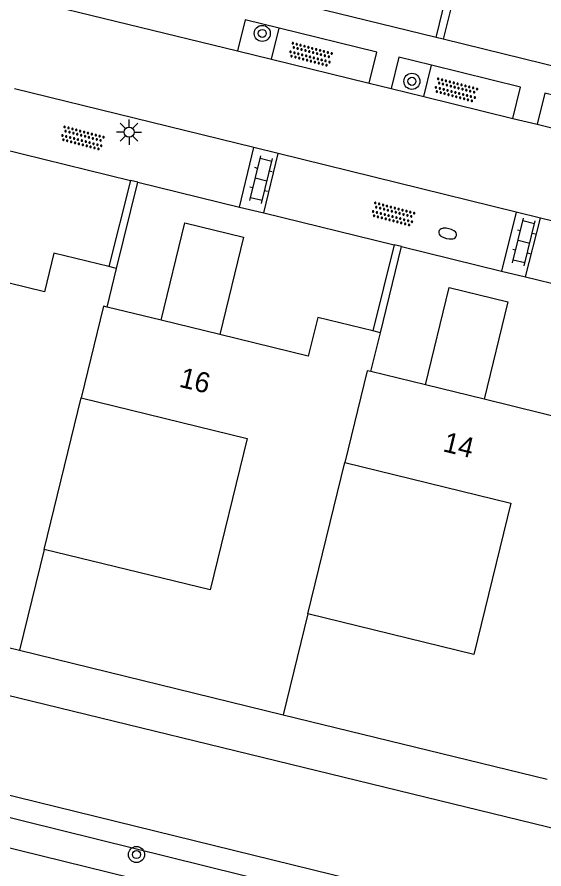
# Model space of a CAD drawing. Extents: x 128999 to 131010, y 395498 to 399007.
# Drawn here: x 129109.45 to 129135.65, y 397693.81 to 397736.17 of the extents above; entities that cross this region are included whole.
import ezdxf

# ---------------------------------------------------------------- set-up
doc = ezdxf.new("R2010")
doc.units = 0
for name, color, linetype in [('gg-afsc-muur', 7, 'Continuous'), ('gg-anno-huisnummerreeks BGT', 7, 'Continuous'), ('gg-bbg-gedigitaliseerde bebouwing', 7, 'Continuous'), ('gg-bbg-hoofdgebouw', 7, 'Continuous'), ('gg-bbg-luifel en loopbrug', 7, 'Continuous'), ('gg-bbg-tussenscheiding', 7, 'Continuous'), ('gg-knt-verharding', 7, 'Continuous'), ('gg-kntw-bovenkant insteek waterloop', 7, 'Continuous'), ('gt-grn-groengrens', 7, 'Continuous'), ('gt-symb-boom', 7, 'Continuous'), ('gt-symb-brandkraan', 7, 'Continuous'), ('gt-symb-klinker verharding', 7, 'Continuous'), ('gt-symb-lichtmast', 7, 'Continuous'), ('gt-symb-overige verharding', 7, 'Continuous')]:
    doc.layers.add(name, color=color, linetype=linetype)

# ---------------------------------------------------------------- blocks, each defined once
blk = doc.blocks.new('gt0-OVH')
at = {"layer": 'gt-symb-overige verharding'}
for points in [[(-0.972, 0.298), (-0.967, 0.308), (-0.965, 0.319), (-0.966, 0.33), (-0.971, 0.34), (-0.978, 0.348), (-0.988, 0.353), (-0.999, 0.355), (-1.01, 0.354), (-1.02, 0.349), (-1.028, 0.342), (-1.033, 0.332), (-1.035, 0.321), (-1.034, 0.31), (-1.029, 0.3), (-1.022, 0.292), (-1.012, 0.287), (-1.001, 0.285), (-0.99, 0.286), (-0.98, 0.291)], [(-0.872, 0.106), (-0.867, 0.116), (-0.865, 0.126), (-0.866, 0.137), (-0.871, 0.147), (-0.878, 0.156), (-0.888, 0.161), (-0.899, 0.163), (-0.91, 0.162), (-0.92, 0.157), (-0.928, 0.15), (-0.933, 0.14), (-0.935, 0.129), (-0.934, 0.118), (-0.929, 0.108), (-0.922, 0.1), (-0.912, 0.095), (-0.901, 0.092), (-0.89, 0.094), (-0.88, 0.098)], [(-0.772, 0.298), (-0.767, 0.308), (-0.765, 0.319), (-0.766, 0.33), (-0.771, 0.34), (-0.778, 0.348), (-0.788, 0.353), (-0.799, 0.355), (-0.81, 0.354), (-0.82, 0.349), (-0.828, 0.342), (-0.833, 0.332), (-0.835, 0.321), (-0.834, 0.31), (-0.829, 0.3), (-0.822, 0.292), (-0.812, 0.287), (-0.801, 0.285), (-0.79, 0.286), (-0.78, 0.291)], [(-0.672, 0.106), (-0.667, 0.116), (-0.665, 0.126), (-0.666, 0.137), (-0.671, 0.147), (-0.678, 0.156), (-0.688, 0.161), (-0.699, 0.163), (-0.71, 0.162), (-0.72, 0.157), (-0.728, 0.15), (-0.733, 0.14), (-0.735, 0.129), (-0.734, 0.118), (-0.729, 0.108), (-0.722, 0.1), (-0.712, 0.095), (-0.701, 0.092), (-0.69, 0.094), (-0.68, 0.098)], [(-0.572, 0.298), (-0.567, 0.308), (-0.565, 0.319), (-0.566, 0.33), (-0.571, 0.34), (-0.578, 0.348), (-0.588, 0.353), (-0.599, 0.355), (-0.61, 0.354), (-0.62, 0.349), (-0.628, 0.342), (-0.633, 0.332), (-0.635, 0.321), (-0.634, 0.31), (-0.629, 0.3), (-0.622, 0.292), (-0.612, 0.287), (-0.601, 0.285), (-0.59, 0.286), (-0.58, 0.291)], [(-0.472, 0.106), (-0.467, 0.116), (-0.465, 0.126), (-0.466, 0.137), (-0.471, 0.147), (-0.478, 0.156), (-0.488, 0.161), (-0.499, 0.163), (-0.51, 0.162), (-0.52, 0.157), (-0.528, 0.15), (-0.533, 0.14), (-0.535, 0.129), (-0.534, 0.118), (-0.529, 0.108), (-0.522, 0.1), (-0.512, 0.095), (-0.501, 0.092), (-0.49, 0.094), (-0.48, 0.098)], [(-0.372, 0.298), (-0.367, 0.308), (-0.365, 0.319), (-0.366, 0.33), (-0.371, 0.34), (-0.378, 0.348), (-0.388, 0.353), (-0.399, 0.355), (-0.41, 0.354), (-0.42, 0.349), (-0.428, 0.342), (-0.433, 0.332), (-0.435, 0.321), (-0.434, 0.31), (-0.429, 0.3), (-0.422, 0.292), (-0.412, 0.287), (-0.401, 0.285), (-0.39, 0.286), (-0.38, 0.291)], [(-0.272, 0.106), (-0.267, 0.116), (-0.265, 0.126), (-0.266, 0.137), (-0.271, 0.147), (-0.278, 0.156), (-0.288, 0.161), (-0.299, 0.163), (-0.31, 0.162), (-0.32, 0.157), (-0.328, 0.15), (-0.333, 0.14), (-0.335, 0.129), (-0.334, 0.118), (-0.329, 0.108), (-0.322, 0.1), (-0.312, 0.095), (-0.301, 0.092), (-0.29, 0.094), (-0.28, 0.098)], [(-0.172, 0.298), (-0.167, 0.308), (-0.165, 0.319), (-0.166, 0.33), (-0.171, 0.34), (-0.178, 0.348), (-0.188, 0.353), (-0.199, 0.355), (-0.21, 0.354), (-0.22, 0.349), (-0.228, 0.342), (-0.233, 0.332), (-0.235, 0.321), (-0.234, 0.31), (-0.229, 0.3), (-0.222, 0.292), (-0.212, 0.287), (-0.201, 0.285), (-0.19, 0.286), (-0.18, 0.291)], [(-0.072, 0.106), (-0.067, 0.116), (-0.065, 0.126), (-0.066, 0.137), (-0.071, 0.147), (-0.078, 0.156), (-0.088, 0.161), (-0.099, 0.163), (-0.11, 0.162), (-0.12, 0.157), (-0.128, 0.15), (-0.133, 0.14), (-0.135, 0.129), (-0.134, 0.118), (-0.129, 0.108), (-0.122, 0.1), (-0.112, 0.095), (-0.101, 0.092), (-0.09, 0.094), (-0.08, 0.098)], [(0.028, 0.298), (0.033, 0.308), (0.035, 0.319), (0.034, 0.33), (0.029, 0.34), (0.022, 0.348), (0.012, 0.353), (0.001, 0.355), (-0.01, 0.354), (-0.02, 0.349), (-0.028, 0.342), (-0.033, 0.332), (-0.035, 0.321), (-0.034, 0.31), (-0.029, 0.3), (-0.022, 0.292), (-0.012, 0.287), (-0.001, 0.285), (0.01, 0.286), (0.02, 0.291)], [(0.128, 0.106), (0.133, 0.116), (0.135, 0.126), (0.134, 0.137), (0.129, 0.147), (0.122, 0.156), (0.112, 0.161), (0.101, 0.163), (0.09, 0.162), (0.08, 0.157), (0.072, 0.15), (0.067, 0.14), (0.065, 0.129), (0.066, 0.118), (0.071, 0.108), (0.078, 0.1), (0.088, 0.095), (0.099, 0.092), (0.11, 0.094), (0.12, 0.098)], [(0.228, 0.298), (0.233, 0.308), (0.235, 0.319), (0.234, 0.33), (0.229, 0.34), (0.222, 0.348), (0.212, 0.353), (0.201, 0.355), (0.19, 0.354), (0.18, 0.349), (0.172, 0.342), (0.167, 0.332), (0.165, 0.321), (0.166, 0.31), (0.171, 0.3), (0.178, 0.292), (0.188, 0.287), (0.199, 0.285), (0.21, 0.286), (0.22, 0.291)], [(0.328, 0.106), (0.333, 0.116), (0.335, 0.126), (0.334, 0.137), (0.329, 0.147), (0.322, 0.156), (0.312, 0.161), (0.301, 0.163), (0.29, 0.162), (0.28, 0.157), (0.272, 0.15), (0.267, 0.14), (0.265, 0.129), (0.266, 0.118), (0.271, 0.108), (0.278, 0.1), (0.288, 0.095), (0.299, 0.092), (0.31, 0.094), (0.32, 0.098)], [(0.428, 0.298), (0.433, 0.308), (0.435, 0.319), (0.434, 0.33), (0.429, 0.34), (0.422, 0.348), (0.412, 0.353), (0.401, 0.355), (0.39, 0.354), (0.38, 0.349), (0.372, 0.342), (0.367, 0.332), (0.365, 0.321), (0.366, 0.31), (0.371, 0.3), (0.378, 0.292), (0.388, 0.287), (0.399, 0.285), (0.41, 0.286), (0.42, 0.291)], [(0.528, 0.106), (0.533, 0.116), (0.535, 0.126), (0.534, 0.137), (0.529, 0.147), (0.522, 0.156), (0.512, 0.161), (0.501, 0.163), (0.49, 0.162), (0.48, 0.157), (0.472, 0.15), (0.467, 0.14), (0.465, 0.129), (0.466, 0.118), (0.471, 0.108), (0.478, 0.1), (0.488, 0.095), (0.499, 0.092), (0.51, 0.094), (0.52, 0.098)], [(0.628, 0.298), (0.633, 0.308), (0.635, 0.319), (0.634, 0.33), (0.629, 0.34), (0.622, 0.348), (0.612, 0.353), (0.601, 0.355), (0.59, 0.354), (0.58, 0.349), (0.572, 0.342), (0.567, 0.332), (0.565, 0.321), (0.566, 0.31), (0.571, 0.3), (0.578, 0.292), (0.588, 0.287), (0.599, 0.285), (0.61, 0.286), (0.62, 0.291)], [(0.728, 0.106), (0.733, 0.116), (0.735, 0.126), (0.734, 0.137), (0.729, 0.147), (0.722, 0.156), (0.712, 0.161), (0.701, 0.163), (0.69, 0.162), (0.68, 0.157), (0.672, 0.15), (0.667, 0.14), (0.665, 0.129), (0.666, 0.118), (0.671, 0.108), (0.678, 0.1), (0.688, 0.095), (0.699, 0.092), (0.71, 0.094), (0.72, 0.098)], [(0.828, 0.298), (0.833, 0.308), (0.835, 0.319), (0.834, 0.33), (0.829, 0.34), (0.822, 0.348), (0.812, 0.353), (0.801, 0.355), (0.79, 0.354), (0.78, 0.349), (0.772, 0.342), (0.767, 0.332), (0.765, 0.321), (0.766, 0.31), (0.771, 0.3), (0.778, 0.292), (0.788, 0.287), (0.799, 0.285), (0.81, 0.286), (0.82, 0.291)], [(0.928, 0.106), (0.933, 0.116), (0.935, 0.126), (0.934, 0.137), (0.929, 0.147), (0.922, 0.156), (0.912, 0.161), (0.901, 0.163), (0.89, 0.162), (0.88, 0.157), (0.872, 0.15), (0.867, 0.14), (0.865, 0.129), (0.866, 0.118), (0.871, 0.108), (0.878, 0.1), (0.888, 0.095), (0.899, 0.092), (0.91, 0.094), (0.92, 0.098)], [(1.028, 0.298), (1.033, 0.308), (1.035, 0.319), (1.034, 0.33), (1.029, 0.34), (1.022, 0.348), (1.012, 0.353), (1.001, 0.355), (0.99, 0.354), (0.98, 0.349), (0.972, 0.342), (0.967, 0.332), (0.965, 0.321), (0.966, 0.31), (0.971, 0.3), (0.978, 0.292), (0.988, 0.287), (0.999, 0.285), (1.01, 0.286), (1.02, 0.291)], [(-0.972, -0.142), (-0.967, -0.132), (-0.965, -0.121), (-0.966, -0.11), (-0.971, -0.1), (-0.978, -0.092), (-0.988, -0.087), (-0.999, -0.085), (-1.01, -0.086), (-1.02, -0.091), (-1.028, -0.098), (-1.033, -0.108), (-1.035, -0.119), (-1.034, -0.13), (-1.029, -0.14), (-1.022, -0.148), (-1.012, -0.153), (-1.001, -0.155), (-0.99, -0.154), (-0.98, -0.149)], [(-0.872, -0.334), (-0.867, -0.324), (-0.865, -0.314), (-0.866, -0.303), (-0.871, -0.293), (-0.878, -0.284), (-0.888, -0.279), (-0.899, -0.277), (-0.91, -0.278), (-0.92, -0.283), (-0.928, -0.29), (-0.933, -0.3), (-0.935, -0.311), (-0.934, -0.322), (-0.929, -0.332), (-0.922, -0.34), (-0.912, -0.345), (-0.901, -0.348), (-0.89, -0.346), (-0.88, -0.342)], [(-0.772, -0.142), (-0.767, -0.132), (-0.765, -0.121), (-0.766, -0.11), (-0.771, -0.1), (-0.778, -0.092), (-0.788, -0.087), (-0.799, -0.085), (-0.81, -0.086), (-0.82, -0.091), (-0.828, -0.098), (-0.833, -0.108), (-0.835, -0.119), (-0.834, -0.13), (-0.829, -0.14), (-0.822, -0.148), (-0.812, -0.153), (-0.801, -0.155), (-0.79, -0.154), (-0.78, -0.149)], [(-0.672, -0.334), (-0.667, -0.324), (-0.665, -0.314), (-0.666, -0.303), (-0.671, -0.293), (-0.678, -0.284), (-0.688, -0.279), (-0.699, -0.277), (-0.71, -0.278), (-0.72, -0.283), (-0.728, -0.29), (-0.733, -0.3), (-0.735, -0.311), (-0.734, -0.322), (-0.729, -0.332), (-0.722, -0.34), (-0.712, -0.345), (-0.701, -0.348), (-0.69, -0.346), (-0.68, -0.342)], [(-0.572, -0.142), (-0.567, -0.132), (-0.565, -0.121), (-0.566, -0.11), (-0.571, -0.1), (-0.578, -0.092), (-0.588, -0.087), (-0.599, -0.085), (-0.61, -0.086), (-0.62, -0.091), (-0.628, -0.098), (-0.633, -0.108), (-0.635, -0.119), (-0.634, -0.13), (-0.629, -0.14), (-0.622, -0.148), (-0.612, -0.153), (-0.601, -0.155), (-0.59, -0.154), (-0.58, -0.149)], [(-0.472, -0.334), (-0.467, -0.324), (-0.465, -0.314), (-0.466, -0.303), (-0.471, -0.293), (-0.478, -0.284), (-0.488, -0.279), (-0.499, -0.277), (-0.51, -0.278), (-0.52, -0.283), (-0.528, -0.29), (-0.533, -0.3), (-0.535, -0.311), (-0.534, -0.322), (-0.529, -0.332), (-0.522, -0.34), (-0.512, -0.345), (-0.501, -0.348), (-0.49, -0.346), (-0.48, -0.342)], [(-0.372, -0.142), (-0.367, -0.132), (-0.365, -0.121), (-0.366, -0.11), (-0.371, -0.1), (-0.378, -0.092), (-0.388, -0.087), (-0.399, -0.085), (-0.41, -0.086), (-0.42, -0.091), (-0.428, -0.098), (-0.433, -0.108), (-0.435, -0.119), (-0.434, -0.13), (-0.429, -0.14), (-0.422, -0.148), (-0.412, -0.153), (-0.401, -0.155), (-0.39, -0.154), (-0.38, -0.149)], [(-0.272, -0.334), (-0.267, -0.324), (-0.265, -0.314), (-0.266, -0.303), (-0.271, -0.293), (-0.278, -0.284), (-0.288, -0.279), (-0.299, -0.277), (-0.31, -0.278), (-0.32, -0.283), (-0.328, -0.29), (-0.333, -0.3), (-0.335, -0.311), (-0.334, -0.322), (-0.329, -0.332), (-0.322, -0.34), (-0.312, -0.345), (-0.301, -0.348), (-0.29, -0.346), (-0.28, -0.342)], [(-0.172, -0.142), (-0.167, -0.132), (-0.165, -0.121), (-0.166, -0.11), (-0.171, -0.1), (-0.178, -0.092), (-0.188, -0.087), (-0.199, -0.085), (-0.21, -0.086), (-0.22, -0.091), (-0.228, -0.098), (-0.233, -0.108), (-0.235, -0.119), (-0.234, -0.13), (-0.229, -0.14), (-0.222, -0.148), (-0.212, -0.153), (-0.201, -0.155), (-0.19, -0.154), (-0.18, -0.149)], [(-0.072, -0.334), (-0.067, -0.324), (-0.065, -0.314), (-0.066, -0.303), (-0.071, -0.293), (-0.078, -0.284), (-0.088, -0.279), (-0.099, -0.277), (-0.11, -0.278), (-0.12, -0.283), (-0.128, -0.29), (-0.133, -0.3), (-0.135, -0.311), (-0.134, -0.322), (-0.129, -0.332), (-0.122, -0.34), (-0.112, -0.345), (-0.101, -0.348), (-0.09, -0.346), (-0.08, -0.342)], [(0.028, -0.142), (0.033, -0.132), (0.035, -0.121), (0.034, -0.11), (0.029, -0.1), (0.022, -0.092), (0.012, -0.087), (0.001, -0.085), (-0.01, -0.086), (-0.02, -0.091), (-0.028, -0.098), (-0.033, -0.108), (-0.035, -0.119), (-0.034, -0.13), (-0.029, -0.14), (-0.022, -0.148), (-0.012, -0.153), (-0.001, -0.155), (0.01, -0.154), (0.02, -0.149)], [(0.128, -0.334), (0.133, -0.324), (0.135, -0.314), (0.134, -0.303), (0.129, -0.293), (0.122, -0.284), (0.112, -0.279), (0.101, -0.277), (0.09, -0.278), (0.08, -0.283), (0.072, -0.29), (0.067, -0.3), (0.065, -0.311), (0.066, -0.322), (0.071, -0.332), (0.078, -0.34), (0.088, -0.345), (0.099, -0.348), (0.11, -0.346), (0.12, -0.342)], [(0.228, -0.142), (0.233, -0.132), (0.235, -0.121), (0.234, -0.11), (0.229, -0.1), (0.222, -0.092), (0.212, -0.087), (0.201, -0.085), (0.19, -0.086), (0.18, -0.091), (0.172, -0.098), (0.167, -0.108), (0.165, -0.119), (0.166, -0.13), (0.171, -0.14), (0.178, -0.148), (0.188, -0.153), (0.199, -0.155), (0.21, -0.154), (0.22, -0.149)], [(0.328, -0.334), (0.333, -0.324), (0.335, -0.314), (0.334, -0.303), (0.329, -0.293), (0.322, -0.284), (0.312, -0.279), (0.301, -0.277), (0.29, -0.278), (0.28, -0.283), (0.272, -0.29), (0.267, -0.3), (0.265, -0.311), (0.266, -0.322), (0.271, -0.332), (0.278, -0.34), (0.288, -0.345), (0.299, -0.348), (0.31, -0.346), (0.32, -0.342)], [(0.428, -0.142), (0.433, -0.132), (0.435, -0.121), (0.434, -0.11), (0.429, -0.1), (0.422, -0.092), (0.412, -0.087), (0.401, -0.085), (0.39, -0.086), (0.38, -0.091), (0.372, -0.098), (0.367, -0.108), (0.365, -0.119), (0.366, -0.13), (0.371, -0.14), (0.378, -0.148), (0.388, -0.153), (0.399, -0.155), (0.41, -0.154), (0.42, -0.149)], [(0.528, -0.334), (0.533, -0.324), (0.535, -0.314), (0.534, -0.303), (0.529, -0.293), (0.522, -0.284), (0.512, -0.279), (0.501, -0.277), (0.49, -0.278), (0.48, -0.283), (0.472, -0.29), (0.467, -0.3), (0.465, -0.311), (0.466, -0.322), (0.471, -0.332), (0.478, -0.34), (0.488, -0.345), (0.499, -0.348), (0.51, -0.346), (0.52, -0.342)], [(0.628, -0.142), (0.633, -0.132), (0.635, -0.121), (0.634, -0.11), (0.629, -0.1), (0.622, -0.092), (0.612, -0.087), (0.601, -0.085), (0.59, -0.086), (0.58, -0.091), (0.572, -0.098), (0.567, -0.108), (0.565, -0.119), (0.566, -0.13), (0.571, -0.14), (0.578, -0.148), (0.588, -0.153), (0.599, -0.155), (0.61, -0.154), (0.62, -0.149)], [(0.728, -0.334), (0.733, -0.324), (0.735, -0.314), (0.734, -0.303), (0.729, -0.293), (0.722, -0.284), (0.712, -0.279), (0.701, -0.277), (0.69, -0.278), (0.68, -0.283), (0.672, -0.29), (0.667, -0.3), (0.665, -0.311), (0.666, -0.322), (0.671, -0.332), (0.678, -0.34), (0.688, -0.345), (0.699, -0.348), (0.71, -0.346), (0.72, -0.342)], [(0.828, -0.142), (0.833, -0.132), (0.835, -0.121), (0.834, -0.11), (0.829, -0.1), (0.822, -0.092), (0.812, -0.087), (0.801, -0.085), (0.79, -0.086), (0.78, -0.091), (0.772, -0.098), (0.767, -0.108), (0.765, -0.119), (0.766, -0.13), (0.771, -0.14), (0.778, -0.148), (0.788, -0.153), (0.799, -0.155), (0.81, -0.154), (0.82, -0.149)], [(0.928, -0.334), (0.933, -0.324), (0.935, -0.314), (0.934, -0.303), (0.929, -0.293), (0.922, -0.284), (0.912, -0.279), (0.901, -0.277), (0.89, -0.278), (0.88, -0.283), (0.872, -0.29), (0.867, -0.3), (0.865, -0.311), (0.866, -0.322), (0.871, -0.332), (0.878, -0.34), (0.888, -0.345), (0.899, -0.348), (0.91, -0.346), (0.92, -0.342)], [(1.028, -0.142), (1.033, -0.132), (1.035, -0.121), (1.034, -0.11), (1.029, -0.1), (1.022, -0.092), (1.012, -0.087), (1.001, -0.085), (0.99, -0.086), (0.98, -0.091), (0.972, -0.098), (0.967, -0.108), (0.965, -0.119), (0.966, -0.13), (0.971, -0.14), (0.978, -0.148), (0.988, -0.153), (0.999, -0.155), (1.01, -0.154), (1.02, -0.149)]]:
    blk.add_lwpolyline(points, close=True, dxfattribs=at)
blk = doc.blocks.new('gt0-BOOM')
at = {"layer": 'gt-symb-boom'}
for radius in [0.4, 0.2]:
    blk.add_circle((0, 0), radius, dxfattribs=at)
blk = doc.blocks.new('gt0-KL1')
at = {"layer": 'gt-symb-klinker verharding'}
for p, q in [((-0.5, 0.3), (-0.5, 0.45)), ((0.5, 0.3), (0.5, 0.45)), ((-1.15, 0.3), (1.15, 0.3)), ((-1, -0.3), (-1, 0.3)), ((0, -0.3), (0, 0.3)), ((1, -0.3), (1, 0.3)), ((-1.15, -0.3), (1.15, -0.3)), ((-0.5, -0.45), (-0.5, -0.3)), ((0.5, -0.45), (0.5, -0.3))]:
    blk.add_line(p, q, dxfattribs=at)
blk = doc.blocks.new('gt0-LMAST')
at = {"layer": 'gt-symb-lichtmast'}
for p, q in [((-0.182, 0.173), (-0.447, 0.438)), ((-0.005, 0.246), (-0.005, 0.621)), ((0.172, 0.173), (0.437, 0.438)), ((-0.255, -0.004), (-0.63, -0.004)), ((-0.182, -0.181), (-0.447, -0.446)), ((-0.005, -0.254), (-0.005, -0.629)), ((0.437, -0.446), (0.172, -0.181)), ((0.245, -0.004), (0.62, -0.004))]:
    blk.add_line(p, q, dxfattribs=at)
blk.add_circle((-0.005, -0.004), 0.25, dxfattribs=at)
blk = doc.blocks.new('gt0-BR')
at = {"layer": 'gt-symb-brandkraan'}
for centre, radius, start, end in [((-0.244, 0), 0.206, 107.5669, 252.4331), ((0.599, -2.664), 3, 106.892, 107.5669), ((0, -0.691), 0.938, 73.108, 106.892), ((-0.599, -2.664), 3, 72.4331, 73.108), ((0.244, 0), 0.206, 287.567, 72.4331), ((0.599, 2.664), 3, 252.4331, 253.108), ((0, 0.691), 0.938, 253.108, 286.8921), ((-0.599, 2.664), 3, 286.8921, 287.567)]:
    blk.add_arc(centre, radius, start, end, dxfattribs=at)

msp = doc.modelspace()

# ---------------------------------------------------------------- linework, layer by layer
at = {"layer": 'gg-afsc-muur'}
for p, q in [((129130.286, 397735.151), (129131.546, 397740.31)), ((129131.905, 397740.222), (129130.645, 397735.064)), ((129130.645, 397735.064), (129130.286, 397735.151)), ((129115.086, 397728.047), (129114.022, 397723.758)), ((129114.401, 397723.666), (129115.451, 397727.96)), ((129115.451, 397727.96), (129115.086, 397728.047)), ((129128.202, 397724.848), (129127.138, 397720.559)), ((129127.519, 397720.466), (129128.568, 397724.758)), ((129128.568, 397724.758), (129128.202, 397724.848))]:
    msp.add_line(p, q, dxfattribs=at)
at = {"layer": 'gg-bbg-gedigitaliseerde bebouwing'}
for p, q in [((129110.798, 397709.698), (129112.636, 397717.228)), ((129123.912, 397706.488), (129125.75, 397714.018))]:
    msp.add_line(p, q, dxfattribs=at)
for points in [[(129112.636, 397717.228), (129120.888, 397715.208), (129119.045, 397707.68), (129110.798, 397709.698)], [(129125.75, 397714.018), (129134.001, 397711.998), (129132.158, 397704.47), (129123.912, 397706.488)]]:
    msp.add_lwpolyline(points, dxfattribs=at)
at = {"layer": 'gg-bbg-hoofdgebouw'}
for p, q in [((129113.931, 397721.744), (129114.401, 397723.666)), ((129114.401, 397723.666), (129114.022, 397723.758)), ((129116.616, 397721.09), (129113.931, 397721.744)), ((129119.53, 397720.379), (129116.616, 397721.09)), ((129127.047, 397718.536), (129127.519, 397720.466)), ((129127.519, 397720.466), (129127.138, 397720.559)), ((129129.756, 397717.873), (129127.047, 397718.536)), ((129132.67, 397717.161), (129129.756, 397717.873)), ((129096.438, 397707.887), (129109.573, 397704.679)), ((129109.573, 397704.679), (129122.688, 397701.476)), ((129122.688, 397701.476), (129135.801, 397698.273))]:
    msp.add_line(p, q, dxfattribs=at)
for points in [[(129114.022, 397723.758), (129111.286, 397724.423), (129110.817, 397722.505), (129106.342, 397723.6)], [(129127.138, 397720.559), (129124.402, 397721.224), (129123.933, 397719.306), (129119.53, 397720.379)], [(129140.246, 397717.345), (129137.51, 397718.01), (129137.041, 397716.092), (129132.67, 397717.161)]]:
    msp.add_lwpolyline(points, dxfattribs=at)
at = {"layer": 'gg-bbg-luifel en loopbrug'}
for points in [[(129116.616, 397721.09), (129117.8, 397725.936), (129120.714, 397725.224), (129119.53, 397720.379)], [(129129.756, 397717.873), (129130.942, 397722.726), (129133.856, 397722.014), (129132.67, 397717.161)]]:
    msp.add_lwpolyline(points, dxfattribs=at)
at = {"layer": 'gg-bbg-tussenscheiding'}
for p, q in [((129110.798, 397709.698), (129109.573, 397704.679)), ((129123.912, 397706.488), (129122.688, 397701.476))]:
    msp.add_line(p, q, dxfattribs=at)
for points in [[(129113.931, 397721.744), (129113.749, 397721.788), (129112.636, 397717.228)], [(129127.047, 397718.536), (129126.864, 397718.581), (129125.75, 397714.018)]]:
    msp.add_lwpolyline(points, dxfattribs=at)
at = {"layer": 'gg-knt-verharding'}
for p, q in [((129107.365, 397737.676), (129120.405, 397734.486)), ((129130.286, 397735.151), (129123.369, 397736.84)), ((129122.101, 397734.071), (129122.48, 397735.62)), ((129137.561, 397733.371), (129130.645, 397735.064)), ((129120.405, 397734.486), (129122.101, 397734.071)), ((129122.101, 397734.071), (129126.959, 397732.882)), ((129129.671, 397732.219), (129130.053, 397733.773)), ((129121.23, 397729.683), (129109.329, 397732.606)), ((129126.959, 397732.882), (129128.046, 397732.616)), ((129128.046, 397732.616), (129129.671, 397732.219)), ((129129.671, 397732.219), (129134.11, 397731.133)), ((129134.11, 397731.133), (129135.313, 397730.838)), ((129135.313, 397730.838), (129136.946, 397730.439)), ((129108.633, 397729.633), (129115.086, 397728.047)), ((129120.515, 397726.724), (129121.23, 397729.683)), ((129122.441, 397729.385), (129121.23, 397729.683)), ((129121.727, 397726.428), (129122.441, 397729.385)), ((129134.274, 397726.471), (129122.441, 397729.385)), ((129115.451, 397727.96), (129120.515, 397726.724)), ((129120.515, 397726.724), (129121.727, 397726.428)), ((129121.727, 397726.428), (129128.202, 397724.848)), ((129134.274, 397726.471), (129133.531, 397723.541)), ((129135.482, 397726.175), (129134.274, 397726.471)), ((129134.738, 397723.245), (129135.482, 397726.175)), ((129147.432, 397723.233), (129135.482, 397726.175)), ((129128.568, 397724.758), (129133.531, 397723.541)), ((129133.531, 397723.541), (129134.738, 397723.245)), ((129134.738, 397723.245), (129141.31, 397721.634)), ((129207.618, 397670.739), (129086.883, 397700.265))]:
    msp.add_line(p, q, dxfattribs=at)
for points in [[(129122.48, 397735.62), (129120.788, 397736.037), (129120.405, 397734.486)], [(129126.959, 397732.882), (129127.339, 397734.422), (129122.48, 397735.62)], [(129130.053, 397733.773), (129128.435, 397734.173), (129128.046, 397732.616)], [(129134.11, 397731.133), (129134.481, 397732.676), (129130.053, 397733.773)], [(129137.326, 397731.99), (129135.693, 397732.392), (129135.313, 397730.838)]]:
    msp.add_lwpolyline(points, dxfattribs=at)
at = {"layer": 'gg-kntw-bovenkant insteek waterloop'}
msp.add_line((129087.455, 397702.776), (129186.902, 397678.396), dxfattribs=at)
msp.add_lwpolyline([(129186.902, 397678.396), (129200.354, 397675.098), (129212.215, 397672.33), (129213.491, 397672.949), (129214.903, 397674.661), (129214.09, 397676.663), (129203.134, 397679.473), (129088.664, 397707.388)], dxfattribs=at)
at = {"layer": 'gt-grn-groengrens'}
msp.add_lwpolyline([(129186.902, 397678.396), (129186.491, 397677.063), (129134.937, 397689.951), (129088.34, 397701.495), (129087.222, 397701.751)], dxfattribs=at)

# ---------------------------------------------------------------- block references
at = {"layer": 'gt-symb-boom'}
for p in [(129121.644, 397735.357), (129129.084, 397732.974), (129115.39, 397694.523)]:
    msp.add_blockref('gt0-BOOM', p, dxfattribs=at)
at = {"layer": 'gt-symb-brandkraan', "rotation": -12.715336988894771}
msp.add_blockref('gt0-BR', (129130.861, 397725.403), dxfattribs=at)
at = {"layer": 'gt-symb-klinker verharding'}
for p, rotation in [((129121.586, 397728.088), 76.28353067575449), ((129134.651, 397724.986), 76.2835306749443)]:
    msp.add_blockref('gt0-KL1', p, dxfattribs=dict(at, rotation=rotation))
at = {"layer": 'gt-symb-lichtmast'}
msp.add_blockref('gt0-LMAST', (129115.027, 397730.447), dxfattribs=at)
at = {"layer": 'gt-symb-overige verharding'}
for p, rotation in [((129124.047, 397734.304), -14.71731114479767), ((129131.274, 397732.536), -14.71731114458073), ((129112.703, 397730.142), -14.77272395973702), ((129128.15, 397726.362), -14.717311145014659)]:
    msp.add_blockref('gt0-OVH', p, dxfattribs=dict(at, rotation=rotation))

# ---------------------------------------------------------------- texts
at = {"layer": 'gg-anno-huisnummerreeks BGT'}
for s, p in [('16', (129117.467, 397717.794)), ('14', (129130.576, 397714.584))]:
    msp.add_text(s, height=1, rotation=346.3, dxfattribs=at).set_placement(p)

doc.saveas('drawing.dxf')
